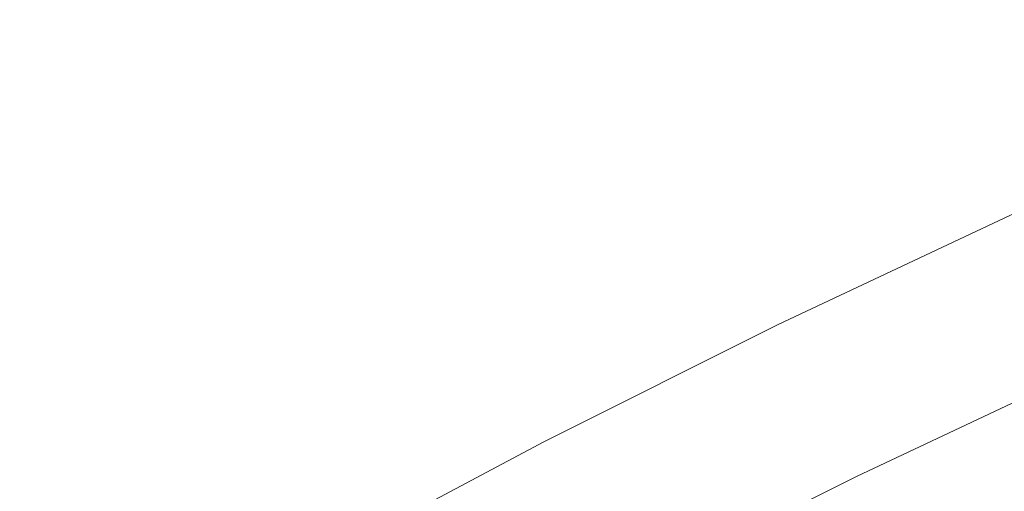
# Model space of a CAD drawing. Header units: millimetres. Extents: x 5 to 415, y 5 to 292.
# Tile 340 of 415: x 359.07 to 361.78, y 153.16 to 154.46. Entities that reach past the tile are written whole.
import ezdxf

# ---------------------------------------------------------------- set-up
doc = ezdxf.new("R2010")
doc.units = ezdxf.units.MM

msp = doc.modelspace()

# ---------------------------------------------------------------- linework, layer by layer
at = {"color": 7, "linetype": 'Continuous', "lineweight": 15, "flags": 128}
for points in [[(357.29836, 151.39371), (357.94118, 151.81346), (358.58488, 152.21427), (359.22902, 152.59586), (359.87317, 152.95798), (360.51687, 153.30038), (361.15969, 153.62282), (361.80119, 153.92508), (362.44092, 154.20695), (363.07846, 154.46825), (363.71335, 154.70879), (364.34517, 154.9284), (364.97349, 155.12694), (365.59787, 155.30428), (366.21788, 155.46028), (366.8331, 155.59484), (367.44311, 155.70788), (368.0475, 155.7993), (368.64584, 155.86906)], [(368.79134, 155.42946), (368.19873, 155.36037), (367.60014, 155.26982), (366.99597, 155.15787), (366.38664, 155.02459), (365.77256, 154.87008), (365.15417, 154.69445), (364.53187, 154.49781), (363.9061, 154.2803), (363.27729, 154.04206), (362.64586, 153.78327), (362.01225, 153.5041), (361.3769, 153.20473), (360.74024, 152.88538), (360.1027, 152.54626), (359.46473, 152.18761), (358.82675, 151.80967), (358.18921, 151.41271)]]:
    msp.add_lwpolyline(points, dxfattribs=at)
at = {"color": 7, "linetype": 'Continuous', "lineweight": 15}
msp.add_open_spline([(337.1525, 109.53078), (337.15427, 109.71691), (337.15782, 110.08917), (337.17747, 110.71739), (337.21217, 111.41547), (337.26767, 112.18588), (337.34044, 112.96494), (337.4307, 113.75235), (337.5384, 114.54767), (337.66333, 115.34956), (337.80535, 116.15714), (337.96431, 116.96951), (338.13998, 117.78533), (338.33222, 118.60415), (338.54079, 119.42547), (338.76572, 120.24945), (339.00689, 121.0755), (339.26408, 121.90301), (339.53709, 122.73136), (339.82578, 123.55995), (340.12988, 124.38817), (340.44918, 125.21541), (340.78347, 126.04106), (341.13248, 126.86452), (341.49628, 127.68595), (341.8748, 128.50487), (342.26783, 129.32081), (342.67472, 130.13242), (343.095, 130.93882), (343.5282, 131.7391), (343.97365, 132.53193), (344.43107, 133.31686), (344.90014, 134.09351), (345.38095, 134.86202), (345.87318, 135.6218), (346.37643, 136.3723), (346.89033, 137.11297), (347.41452, 137.84325), (347.94859, 138.5626), (348.49214, 139.27049), (349.0448, 139.96639), (349.60613, 140.64979), (350.17624, 141.32083), (350.7549, 141.97902), (351.34178, 142.62396), (351.93589, 143.2546), (352.53656, 143.87024), (353.14313, 144.47018), (353.75458, 145.0534), (354.37058, 145.61959), (354.99072, 146.16859), (355.61513, 146.70049), (356.24336, 147.21488), (356.87493, 147.71141), (357.50937, 148.1897), (358.14622, 148.64938), (358.785, 149.09014), (359.42525, 149.51164), (360.06648, 149.91355), (360.70822, 150.2956), (361.34999, 150.65748), (361.99133, 150.99882), (362.63174, 151.3194), (363.21859, 151.59454), (363.75188, 151.8296), (364.2319, 152.02954), (364.71043, 152.21722), (365.2388, 152.41147), (365.81605, 152.60708), (366.44084, 152.79812), (367.06138, 152.96706), (367.6772, 153.11372), (368.28785, 153.23805), (368.89287, 153.33996), (369.4918, 153.41931), (370.0842, 153.4761), (370.66964, 153.51028), (371.24765, 153.52178), (371.81783, 153.51064), (372.37974, 153.47688), (372.93295, 153.42045), (373.47706, 153.34146), (373.96803, 153.24826), (374.40805, 153.14683), (374.79936, 153.04254), (375.18469, 152.92555), (375.60483, 152.78188), (376.05703, 152.60635), (376.538, 152.39326), (377.00719, 152.15838), (377.4642, 151.90182), (377.90871, 151.62379), (378.34036, 151.32446), (378.75876, 151.00397), (379.16366, 150.66264), (379.55474, 150.30072), (379.93168, 149.91844), (380.29422, 149.51613), (380.6421, 149.09409), (380.97501, 148.6526), (381.29273, 148.19204), (381.57036, 147.75187), (381.8118, 147.33732), (382.02067, 146.95285), (382.22045, 146.55825), (382.43159, 146.10994), (382.65028, 145.60409), (382.87162, 145.03619), (383.07596, 144.45784), (383.19756, 144.06065), (383.25761, 143.8645)], degree=3, knots=[0, 0, 0, 0, 0.0071645, 0.014329, 0.0238889, 0.0334505, 0.0430104, 0.0525968, 0.0621904, 0.0717876, 0.0813847, 0.0909783, 0.1005648, 0.1101246, 0.1196862, 0.1292461, 0.138806, 0.1483676, 0.1579275, 0.1674873, 0.1770489, 0.1866088, 0.1961687, 0.2057303, 0.2152901, 0.2248766, 0.2344702, 0.2440674, 0.2536645, 0.2632581, 0.2728446, 0.2824045, 0.2919662, 0.3015261, 0.3110861, 0.3206478, 0.3302077, 0.3397677, 0.3493294, 0.3588893, 0.3684493, 0.378011, 0.3875709, 0.3971578, 0.4067517, 0.4163493, 0.4259468, 0.4355408, 0.4451276, 0.4546875, 0.4642492, 0.4738092, 0.4833691, 0.4929309, 0.5024908, 0.5120508, 0.5216125, 0.5311724, 0.5407324, 0.5502941, 0.5598541, 0.5694141, 0.5789759, 0.5885359, 0.5957546, 0.6029747, 0.6101949, 0.6174135, 0.6269735, 0.6365354, 0.6460954, 0.6556554, 0.6652172, 0.6747773, 0.6843373, 0.6938991, 0.7034592, 0.7130192, 0.722581, 0.732141, 0.7417011, 0.7512629, 0.7608229, 0.7680415, 0.7752617, 0.7824819, 0.7897005, 0.7992605, 0.8088223, 0.8183824, 0.8279425, 0.8375043, 0.8470644, 0.8566245, 0.8661864, 0.8757466, 0.8853067, 0.8948686, 0.9044287, 0.9139888, 0.9235508, 0.9331109, 0.94033, 0.9475507, 0.9547713, 0.9619905, 0.9715506, 0.9811125, 0.9906726, 1, 1, 1, 1], dxfattribs=at)

doc.saveas('drawing.dxf')
